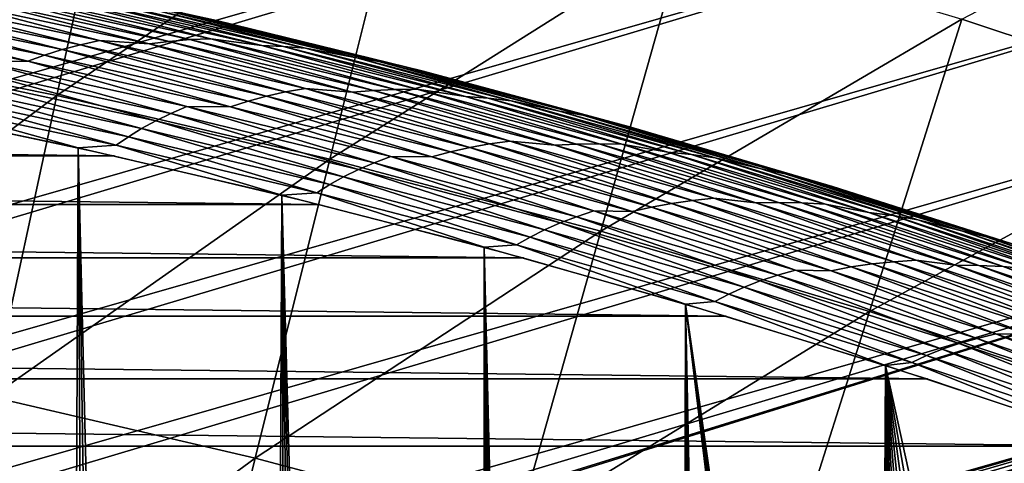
# Model space of a CAD drawing. Header units: millimetres. Extents: x -50 to 50, y -50 to 50.
# Tile 518 of 562: x 6.1 to 9.3, y 27.5 to 29. Entities that reach past the tile are written whole.
import ezdxf

# ---------------------------------------------------------------- set-up
doc = ezdxf.new("R2010")
doc.units = ezdxf.units.MM
doc.header["$LTSCALE"] = 65.185185
for name, color, linetype in [('1', 7, 'CONTINUOUS'), ('2', 7, 'CONTINUOUS'), ('29', 7, 'CONTINUOUS'), ('36', 7, 'CONTINUOUS'), ('39', 7, 'CONTINUOUS'), ('46', 7, 'CONTINUOUS')]:
    doc.layers.add(name, color=color, linetype=linetype)

msp = doc.modelspace()

# ---------------------------------------------------------------- linework, layer by layer
at = {"layer": '1', "color": 7, "linetype": 'Continuous', "true_color": 0xf5f5f5}
for points in [[(-5.7481, 28.6796), (6.414, 28.5381), (-6.414, 28.5381), (-5.7481, 28.6796)], [(5.7481, 28.6796), (6.414, 28.5381), (-5.7481, 28.6796), (5.7481, 28.6796)], [(-6.414, 28.5381), (7.0763, 28.3811), (-7.0763, 28.3811), (-6.414, 28.5381)], [(6.414, 28.5381), (7.0763, 28.3811), (-6.414, 28.5381), (6.414, 28.5381)], [(-7.0763, 28.3811), (7.7348, 28.2088), (-7.7348, 28.2088), (-7.0763, 28.3811)], [(7.0763, 28.3811), (7.7348, 28.2088), (-7.0763, 28.3811), (7.0763, 28.3811)], [(-7.7348, 28.2088), (8.3891, 28.0212), (-8.3891, 28.0212), (-7.7348, 28.2088)], [(7.7348, 28.2088), (8.3891, 28.0212), (-7.7348, 28.2088), (7.7348, 28.2088)], [(-8.3891, 28.0212), (9.0389, 27.8184), (-9.0389, 27.8184), (-8.3891, 28.0212)], [(8.3891, 28.0212), (9.0389, 27.8184), (-8.3891, 28.0212), (8.3891, 28.0212)], [(-9.0389, 27.8184), (9.6837, 27.6005), (-9.6837, 27.6005), (-9.0389, 27.8184)], [(9.0389, 27.8184), (9.6837, 27.6005), (-9.0389, 27.8184), (9.0389, 27.8184)], [(-9.6837, 27.6005), (10.3234, 27.3677), (-10.3234, 27.3677), (-9.6837, 27.6005)], [(9.6837, 27.6005), (10.3234, 27.3677), (-9.6837, 27.6005), (9.6837, 27.6005)]]:
    msp.add_3dface(points, dxfattribs=at)
at = {"layer": '2', "color": 7, "linetype": 'Continuous', "true_color": 0xf5f5f5}
for points in [[(5.959, 6.7447, 4.3), (6.1933, 6.5302, 4.3), (5.6358, 28.7019, 4.3), (5.959, 6.7447, 4.3)], [(5.6358, 28.7019, 4.3), (6.1933, 6.5302, 4.3), (6.2968, 28.5642, 4.3), (5.6358, 28.7019, 4.3)], [(6.1933, 6.5302, 4.3), (6.4199, 6.3075, 4.3), (6.2968, 28.5642, 4.3), (6.1933, 6.5302, 4.3)], [(6.6385, 6.0771, 4.3), (6.8488, 5.839, 4.3), (6.2968, 28.5642, 4.3), (6.6385, 6.0771, 4.3)], [(6.2968, 28.5642, 4.3), (6.8488, 5.839, 4.3), (6.9543, 28.4113, 4.3), (6.2968, 28.5642, 4.3)], [(6.4199, 6.3075, 4.3), (6.6385, 6.0771, 4.3), (6.2968, 28.5642, 4.3), (6.4199, 6.3075, 4.3)], [(6.8488, 5.839, 4.3), (7.0506, 5.5937, 4.3), (6.9543, 28.4113, 4.3), (6.8488, 5.839, 4.3)], [(7.4276, 5.0824, 4.3), (7.6024, 4.8171, 4.3), (6.9543, 28.4113, 4.3), (7.4276, 5.0824, 4.3)], [(6.9543, 28.4113, 4.3), (7.6024, 4.8171, 4.3), (7.6081, 28.2432, 4.3), (6.9543, 28.4113, 4.3)], [(7.2436, 5.3413, 4.3), (7.4276, 5.0824, 4.3), (6.9543, 28.4113, 4.3), (7.2436, 5.3413, 4.3)], [(7.0506, 5.5937, 4.3), (7.2436, 5.3413, 4.3), (6.9543, 28.4113, 4.3), (7.0506, 5.5937, 4.3)], [(7.6024, 4.8171, 4.3), (7.7676, 4.5458, 4.3), (7.6081, 28.2432, 4.3), (7.6024, 4.8171, 4.3)], [(7.9232, 4.2688, 4.3), (8.0689, 3.9865, 4.3), (7.6081, 28.2432, 4.3), (7.9232, 4.2688, 4.3)], [(7.7676, 4.5458, 4.3), (7.9232, 4.2688, 4.3), (7.6081, 28.2432, 4.3), (7.7676, 4.5458, 4.3)], [(8.0689, 3.9865, 4.3), (8.2046, 3.6993, 4.3), (7.6081, 28.2432, 4.3), (8.0689, 3.9865, 4.3)], [(7.6081, 28.2432, 4.3), (8.2046, 3.6993, 4.3), (8.2579, 28.0601, 4.3), (7.6081, 28.2432, 4.3)], [(8.2046, 3.6993, 4.3), (8.33, 3.4074, 4.3), (8.2579, 28.0601, 4.3), (8.2046, 3.6993, 4.3)], [(8.7266, 2.2013, 4.3), (8.7989, 1.8919, 4.3), (8.2579, 28.0601, 4.3), (8.7266, 2.2013, 4.3)], [(8.2579, 28.0601, 4.3), (8.7989, 1.8919, 4.3), (8.8481, 23.1809, 4.3), (8.2579, 28.0601, 4.3)], [(8.6435, 2.5079, 4.3), (8.7266, 2.2013, 4.3), (8.2579, 28.0601, 4.3), (8.6435, 2.5079, 4.3)], [(8.5496, 2.8113, 4.3), (8.6435, 2.5079, 4.3), (8.2579, 28.0601, 4.3), (8.5496, 2.8113, 4.3)], [(8.4451, 3.1113, 4.3), (8.5496, 2.8113, 4.3), (8.2579, 28.0601, 4.3), (8.4451, 3.1113, 4.3)], [(8.33, 3.4074, 4.3), (8.4451, 3.1113, 4.3), (8.2579, 28.0601, 4.3), (8.33, 3.4074, 4.3)], [(8.8518, 23.3535, 4.3), (8.2579, 28.0601, 4.3), (8.8481, 23.1809, 4.3), (8.8518, 23.3535, 4.3)], [(8.863, 23.5257, 4.3), (8.2579, 28.0601, 4.3), (8.8518, 23.3535, 4.3), (8.863, 23.5257, 4.3)], [(8.8816, 23.6976, 4.3), (8.2579, 28.0601, 4.3), (8.863, 23.5257, 4.3), (8.8816, 23.6976, 4.3)], [(8.9033, 27.862, 4.3), (8.2579, 28.0601, 4.3), (8.8816, 23.6976, 4.3), (8.9033, 27.862, 4.3)], [(8.9076, 23.8684, 4.3), (8.9033, 27.862, 4.3), (8.8816, 23.6976, 4.3), (8.9076, 23.8684, 4.3)], [(8.941, 24.0379, 4.3), (8.9033, 27.862, 4.3), (8.9076, 23.8684, 4.3), (8.941, 24.0379, 4.3)], [(8.9816, 24.2059, 4.3), (8.9033, 27.862, 4.3), (8.941, 24.0379, 4.3), (8.9816, 24.2059, 4.3)], [(9.0295, 24.3719, 4.3), (8.9033, 27.862, 4.3), (8.9816, 24.2059, 4.3), (9.0295, 24.3719, 4.3)], [(9.0845, 24.5357, 4.3), (8.9033, 27.862, 4.3), (9.0295, 24.3719, 4.3), (9.0845, 24.5357, 4.3)], [(9.1465, 24.6969, 4.3), (8.9033, 27.862, 4.3), (9.0845, 24.5357, 4.3), (9.1465, 24.6969, 4.3)], [(9.2154, 24.8554, 4.3), (8.9033, 27.862, 4.3), (9.1465, 24.6969, 4.3), (9.2154, 24.8554, 4.3)], [(9.2912, 25.0107, 4.3), (8.9033, 27.862, 4.3), (9.2154, 24.8554, 4.3), (9.2912, 25.0107, 4.3)], [(9.3735, 25.1626, 4.3), (8.9033, 27.862, 4.3), (9.2912, 25.0107, 4.3), (9.3735, 25.1626, 4.3)], [(9.4623, 25.3108, 4.3), (8.9033, 27.862, 4.3), (9.3735, 25.1626, 4.3), (9.4623, 25.3108, 4.3)], [(9.5439, 27.6492, 4.3), (8.9033, 27.862, 4.3), (9.4623, 25.3108, 4.3), (9.5439, 27.6492, 4.3)]]:
    msp.add_3dface(points, dxfattribs=at)
at = {"layer": '29', "color": 7, "linetype": 'Continuous', "true_color": 0xf5f5f5}
for points in [[(6.0731, 29.1235, 3.8), (6.6753, 28.9901, 3.8357), (6.7438, 28.9756, 3.8), (6.0731, 29.1235, 3.8)], [(5.9277, 29.0515, 4.0999), (6.5909, 28.9083, 4.0999), (5.9915, 29.0593, 4.0705), (5.9277, 29.0515, 4.0999)], [(5.9915, 29.0593, 4.0705), (6.6576, 28.9139, 4.0705), (6.0564, 29.0644, 4.0398), (5.9915, 29.0593, 4.0705)], [(5.9915, 29.0593, 4.0705), (6.5909, 28.9083, 4.0999), (6.6576, 28.9139, 4.0705), (5.9915, 29.0593, 4.0705)], [(6.0564, 29.0644, 4.0398), (6.6576, 28.9139, 4.0705), (6.7255, 28.9169, 4.0398), (6.0564, 29.0644, 4.0398)], [(6.0564, 29.0644, 4.0398), (6.7255, 28.9169, 4.0398), (6.2293, 29.0442, 4.0079), (6.0564, 29.0644, 4.0398)], [(5.5829, 29.0171, 4.2005), (6.2457, 28.8817, 4.2005), (5.6389, 29.0346, 4.1781), (5.5829, 29.0171, 4.2005)], [(5.6389, 29.0346, 4.1781), (6.3046, 28.8974, 4.1781), (5.6972, 29.0499, 4.1538), (5.6389, 29.0346, 4.1781)], [(5.6389, 29.0346, 4.1781), (6.2457, 28.8817, 4.2005), (6.3046, 28.8974, 4.1781), (5.6389, 29.0346, 4.1781)], [(5.6972, 29.0499, 4.1538), (6.3046, 28.8974, 4.1781), (6.3658, 28.9108, 4.1538), (5.6972, 29.0499, 4.1538)], [(5.6972, 29.0499, 4.1538), (6.3658, 28.9108, 4.1538), (5.8657, 29.0412, 4.1277), (5.6972, 29.0499, 4.1538)], [(5.8657, 29.0412, 4.1277), (6.5259, 28.9, 4.1277), (5.9277, 29.0515, 4.0999), (5.8657, 29.0412, 4.1277)], [(5.8657, 29.0412, 4.1277), (6.3658, 28.9108, 4.1538), (6.5259, 28.9, 4.1277), (5.8657, 29.0412, 4.1277)], [(5.9277, 29.0515, 4.0999), (6.5259, 28.9, 4.1277), (6.5909, 28.9083, 4.0999), (5.9277, 29.0515, 4.0999)], [(6.2293, 29.0442, 4.0079), (6.8902, 28.8946, 4.0079), (6.2965, 29.0437, 3.9749), (6.2293, 29.0442, 4.0079)], [(6.2293, 29.0442, 4.0079), (6.7255, 28.9169, 4.0398), (6.8902, 28.8946, 4.0079), (6.2293, 29.0442, 4.0079)], [(6.2965, 29.0437, 3.9749), (6.8902, 28.8946, 4.0079), (6.9605, 28.8918, 3.9749), (6.2965, 29.0437, 3.9749)], [(6.2965, 29.0437, 3.9749), (6.9605, 28.8918, 3.9749), (6.3646, 29.0405, 3.941), (6.2965, 29.0437, 3.9749)], [(6.3646, 29.0405, 3.941), (7.0314, 28.8862, 3.941), (6.5379, 29.011, 3.9064), (6.3646, 29.0405, 3.941)], [(6.3646, 29.0405, 3.941), (6.9605, 28.8918, 3.9749), (7.0314, 28.8862, 3.941), (6.3646, 29.0405, 3.941)], [(5.4773, 28.9761, 4.2391), (6.1346, 28.844, 4.2391), (5.5288, 28.9976, 4.2209), (5.4773, 28.9761, 4.2391)], [(5.5288, 28.9976, 4.2209), (6.1888, 28.8639, 4.2209), (5.5829, 29.0171, 4.2005), (5.5288, 28.9976, 4.2209)], [(5.5288, 28.9976, 4.2209), (6.1346, 28.844, 4.2391), (6.1888, 28.8639, 4.2209), (5.5288, 28.9976, 4.2209)], [(5.5829, 29.0171, 4.2005), (6.1888, 28.8639, 4.2209), (6.2457, 28.8817, 4.2005), (5.5829, 29.0171, 4.2005)], [(6.5379, 29.011, 3.9064), (7.1967, 28.8546, 3.9064), (6.6067, 29.0019, 3.8712), (6.5379, 29.011, 3.9064)], [(6.5379, 29.011, 3.9064), (7.0314, 28.8862, 3.941), (7.1967, 28.8546, 3.9064), (6.5379, 29.011, 3.9064)], [(6.6067, 29.0019, 3.8712), (7.1967, 28.8546, 3.9064), (7.2683, 28.8432, 3.8712), (6.6067, 29.0019, 3.8712)], [(6.6067, 29.0019, 3.8712), (7.2683, 28.8432, 3.8712), (6.6753, 28.9901, 3.8357), (6.6067, 29.0019, 3.8712)], [(5.4773, 28.9761, 4.2391), (5.9845, 28.8429, 4.255), (6.1346, 28.844, 4.2391), (5.4773, 28.9761, 4.2391)], [(6.6753, 28.9901, 3.8357), (7.3397, 28.8291, 3.8357), (6.7438, 28.9756, 3.8), (6.6753, 28.9901, 3.8357)], [(6.6753, 28.9901, 3.8357), (7.2683, 28.8432, 3.8712), (7.3397, 28.8291, 3.8357), (6.6753, 28.9901, 3.8357)], [(6.7438, 28.9756, 3.8), (7.3397, 28.8291, 3.8357), (7.4109, 28.8122, 3.8), (6.7438, 28.9756, 3.8)], [(6.3046, 28.8974, 4.1781), (6.9669, 28.7449, 4.1781), (6.3658, 28.9108, 4.1538), (6.3046, 28.8974, 4.1781)], [(6.3658, 28.9108, 4.1538), (6.9669, 28.7449, 4.1781), (7.031, 28.7562, 4.1538), (6.3658, 28.9108, 4.1538)], [(6.3658, 28.9108, 4.1538), (7.031, 28.7562, 4.1538), (6.5259, 28.9, 4.1277), (6.3658, 28.9108, 4.1538)], [(6.5259, 28.9, 4.1277), (7.1827, 28.7438, 4.1277), (6.5909, 28.9083, 4.0999), (6.5259, 28.9, 4.1277)], [(6.5259, 28.9, 4.1277), (7.031, 28.7562, 4.1538), (7.1827, 28.7438, 4.1277), (6.5259, 28.9, 4.1277)], [(6.5909, 28.9083, 4.0999), (7.2506, 28.7499, 4.0999), (6.6576, 28.9139, 4.0705), (6.5909, 28.9083, 4.0999)], [(6.5909, 28.9083, 4.0999), (7.1827, 28.7438, 4.1277), (7.2506, 28.7499, 4.0999), (6.5909, 28.9083, 4.0999)], [(6.6576, 28.9139, 4.0705), (7.3202, 28.7533, 4.0705), (6.7255, 28.9169, 4.0398), (6.6576, 28.9139, 4.0705)], [(6.6576, 28.9139, 4.0705), (7.2506, 28.7499, 4.0999), (7.3202, 28.7533, 4.0705), (6.6576, 28.9139, 4.0705)], [(6.7255, 28.9169, 4.0398), (7.3202, 28.7533, 4.0705), (7.3911, 28.754, 4.0398), (6.7255, 28.9169, 4.0398)], [(6.7255, 28.9169, 4.0398), (7.3911, 28.754, 4.0398), (6.8902, 28.8946, 4.0079), (6.7255, 28.9169, 4.0398)], [(6.1888, 28.8639, 4.2209), (6.8456, 28.7152, 4.2209), (6.2457, 28.8817, 4.2005), (6.1888, 28.8639, 4.2209)], [(6.2457, 28.8817, 4.2005), (6.9053, 28.7311, 4.2005), (6.3046, 28.8974, 4.1781), (6.2457, 28.8817, 4.2005)], [(6.2457, 28.8817, 4.2005), (6.8456, 28.7152, 4.2209), (6.9053, 28.7311, 4.2005), (6.2457, 28.8817, 4.2005)], [(6.3046, 28.8974, 4.1781), (6.9053, 28.7311, 4.2005), (6.9669, 28.7449, 4.1781), (6.3046, 28.8974, 4.1781)], [(6.8902, 28.8946, 4.0079), (7.5476, 28.7299, 4.0079), (6.9605, 28.8918, 3.9749), (6.8902, 28.8946, 4.0079)], [(6.8902, 28.8946, 4.0079), (7.3911, 28.754, 4.0398), (7.5476, 28.7299, 4.0079), (6.8902, 28.8946, 4.0079)], [(6.9605, 28.8918, 3.9749), (7.5476, 28.7299, 4.0079), (7.6207, 28.7247, 3.9749), (6.9605, 28.8918, 3.9749)], [(6.9605, 28.8918, 3.9749), (7.6207, 28.7247, 3.9749), (7.0314, 28.8862, 3.941), (6.9605, 28.8918, 3.9749)], [(7.0314, 28.8862, 3.941), (7.6946, 28.7167, 3.941), (7.1967, 28.8546, 3.9064), (7.0314, 28.8862, 3.941)], [(7.0314, 28.8862, 3.941), (7.6207, 28.7247, 3.9749), (7.6946, 28.7167, 3.941), (7.0314, 28.8862, 3.941)], [(5.9358, 28.8193, 4.2687), (6.5962, 28.6753, 4.2687), (5.9845, 28.8429, 4.255), (5.9358, 28.8193, 4.2687)], [(5.9845, 28.8429, 4.255), (6.6474, 28.6974, 4.255), (6.1346, 28.844, 4.2391), (5.9845, 28.8429, 4.255)], [(5.9845, 28.8429, 4.255), (6.5962, 28.6753, 4.2687), (6.6474, 28.6974, 4.255), (5.9845, 28.8429, 4.255)], [(6.1346, 28.844, 4.2391), (6.7887, 28.6971, 4.2391), (6.1888, 28.8639, 4.2209), (6.1346, 28.844, 4.2391)], [(6.1346, 28.844, 4.2391), (6.6474, 28.6974, 4.255), (6.7887, 28.6971, 4.2391), (6.1346, 28.844, 4.2391)], [(6.1888, 28.8639, 4.2209), (6.7887, 28.6971, 4.2391), (6.8456, 28.7152, 4.2209), (6.1888, 28.8639, 4.2209)], [(7.1967, 28.8546, 3.9064), (7.8517, 28.6833, 3.9064), (7.2683, 28.8432, 3.8712), (7.1967, 28.8546, 3.9064)], [(7.1967, 28.8546, 3.9064), (7.6946, 28.7167, 3.941), (7.8517, 28.6833, 3.9064), (7.1967, 28.8546, 3.9064)], [(7.2683, 28.8432, 3.8712), (7.8517, 28.6833, 3.9064), (7.9261, 28.6694, 3.8712), (7.2683, 28.8432, 3.8712)], [(7.2683, 28.8432, 3.8712), (7.9261, 28.6694, 3.8712), (7.3397, 28.8291, 3.8357), (7.2683, 28.8432, 3.8712)], [(5.8896, 28.7941, 4.2799), (6.5476, 28.6517, 4.2799), (5.9358, 28.8193, 4.2687), (5.8896, 28.7941, 4.2799)], [(5.9358, 28.8193, 4.2687), (6.5476, 28.6517, 4.2799), (6.5962, 28.6753, 4.2687), (5.9358, 28.8193, 4.2687)], [(7.3397, 28.8291, 3.8357), (8.0002, 28.6528, 3.8357), (7.4109, 28.8122, 3.8), (7.3397, 28.8291, 3.8357)], [(7.3397, 28.8291, 3.8357), (7.9261, 28.6694, 3.8712), (8.0002, 28.6528, 3.8357), (7.3397, 28.8291, 3.8357)], [(7.4109, 28.8122, 3.8), (8.0002, 28.6528, 3.8357), (8.074, 28.6334, 3.8), (7.4109, 28.8122, 3.8)], [(5.8464, 28.7676, 4.2887), (6.502, 28.6265, 4.2887), (5.8896, 28.7941, 4.2799), (5.8464, 28.7676, 4.2887)], [(5.8896, 28.7941, 4.2799), (6.502, 28.6265, 4.2887), (6.5476, 28.6517, 4.2799), (5.8896, 28.7941, 4.2799)], [(5.7688, 28.7111, 4.2988), (6.4202, 28.5725, 4.2988), (5.8061, 28.7399, 4.295), (5.7688, 28.7111, 4.2988)], [(5.8061, 28.7399, 4.295), (6.4595, 28.6001, 4.295), (5.8464, 28.7676, 4.2887), (5.8061, 28.7399, 4.295)], [(5.8061, 28.7399, 4.295), (6.4202, 28.5725, 4.2988), (6.4595, 28.6001, 4.295), (5.8061, 28.7399, 4.295)], [(5.8464, 28.7676, 4.2887), (6.4595, 28.6001, 4.295), (6.502, 28.6265, 4.2887), (5.8464, 28.7676, 4.2887)], [(6.9053, 28.7311, 4.2005), (7.5612, 28.5655, 4.2005), (6.9669, 28.7449, 4.1781), (6.9053, 28.7311, 4.2005)], [(6.9669, 28.7449, 4.1781), (7.6255, 28.5772, 4.1781), (7.031, 28.7562, 4.1538), (6.9669, 28.7449, 4.1781)], [(6.9669, 28.7449, 4.1781), (7.5612, 28.5655, 4.2005), (7.6255, 28.5772, 4.1781), (6.9669, 28.7449, 4.1781)], [(7.031, 28.7562, 4.1538), (7.6255, 28.5772, 4.1781), (7.6924, 28.5864, 4.1538), (7.031, 28.7562, 4.1538)], [(7.031, 28.7562, 4.1538), (7.6924, 28.5864, 4.1538), (7.1827, 28.7438, 4.1277), (7.031, 28.7562, 4.1538)], [(7.1827, 28.7438, 4.1277), (7.8358, 28.5727, 4.1277), (7.2506, 28.7499, 4.0999), (7.1827, 28.7438, 4.1277)], [(7.1827, 28.7438, 4.1277), (7.6924, 28.5864, 4.1538), (7.8358, 28.5727, 4.1277), (7.1827, 28.7438, 4.1277)], [(7.2506, 28.7499, 4.0999), (7.9065, 28.5765, 4.0999), (7.3202, 28.7533, 4.0705), (7.2506, 28.7499, 4.0999)], [(7.2506, 28.7499, 4.0999), (7.8358, 28.5727, 4.1277), (7.9065, 28.5765, 4.0999), (7.2506, 28.7499, 4.0999)], [(7.3202, 28.7533, 4.0705), (7.979, 28.5775, 4.0705), (7.3911, 28.754, 4.0398), (7.3202, 28.7533, 4.0705)], [(7.3202, 28.7533, 4.0705), (7.9065, 28.5765, 4.0999), (7.979, 28.5775, 4.0705), (7.3202, 28.7533, 4.0705)], [(7.3911, 28.754, 4.0398), (7.979, 28.5775, 4.0705), (8.0527, 28.5758, 4.0398), (7.3911, 28.754, 4.0398)], [(7.3911, 28.754, 4.0398), (8.0527, 28.5758, 4.0398), (7.5476, 28.7299, 4.0079), (7.3911, 28.754, 4.0398)], [(5.6358, 28.7019, 4.3), (6.2968, 28.5642, 4.3), (5.7688, 28.7111, 4.2988), (5.6358, 28.7019, 4.3)], [(5.7688, 28.7111, 4.2988), (6.2968, 28.5642, 4.3), (6.4202, 28.5725, 4.2988), (5.7688, 28.7111, 4.2988)], [(6.7887, 28.6971, 4.2391), (7.4393, 28.5354, 4.2391), (6.8456, 28.7152, 4.2209), (6.7887, 28.6971, 4.2391)], [(6.8456, 28.7152, 4.2209), (7.4988, 28.5516, 4.2209), (6.9053, 28.7311, 4.2005), (6.8456, 28.7152, 4.2209)], [(6.8456, 28.7152, 4.2209), (7.4393, 28.5354, 4.2391), (7.4988, 28.5516, 4.2209), (6.8456, 28.7152, 4.2209)], [(6.9053, 28.7311, 4.2005), (7.4988, 28.5516, 4.2209), (7.5612, 28.5655, 4.2005), (6.9053, 28.7311, 4.2005)], [(7.5476, 28.7299, 4.0079), (8.2011, 28.5502, 4.0079), (7.6207, 28.7247, 3.9749), (7.5476, 28.7299, 4.0079)], [(7.5476, 28.7299, 4.0079), (8.0527, 28.5758, 4.0398), (8.2011, 28.5502, 4.0079), (7.5476, 28.7299, 4.0079)], [(7.6207, 28.7247, 3.9749), (8.2011, 28.5502, 4.0079), (8.277, 28.5425, 3.9749), (7.6207, 28.7247, 3.9749)], [(7.6207, 28.7247, 3.9749), (8.277, 28.5425, 3.9749), (7.6946, 28.7167, 3.941), (7.6207, 28.7247, 3.9749)], [(7.6946, 28.7167, 3.941), (8.3536, 28.532, 3.941), (7.8517, 28.6833, 3.9064), (7.6946, 28.7167, 3.941)], [(7.6946, 28.7167, 3.941), (8.277, 28.5425, 3.9749), (8.3536, 28.532, 3.941), (7.6946, 28.7167, 3.941)], [(6.5476, 28.6517, 4.2799), (7.2021, 28.4942, 4.2799), (6.5962, 28.6753, 4.2687), (6.5476, 28.6517, 4.2799)], [(6.5962, 28.6753, 4.2687), (7.2531, 28.5162, 4.2687), (6.6474, 28.6974, 4.255), (6.5962, 28.6753, 4.2687)], [(6.5962, 28.6753, 4.2687), (7.2021, 28.4942, 4.2799), (7.2531, 28.5162, 4.2687), (6.5962, 28.6753, 4.2687)], [(6.6474, 28.6974, 4.255), (7.3068, 28.5366, 4.255), (6.7887, 28.6971, 4.2391), (6.6474, 28.6974, 4.255)], [(6.6474, 28.6974, 4.255), (7.2531, 28.5162, 4.2687), (7.3068, 28.5366, 4.255), (6.6474, 28.6974, 4.255)], [(6.7887, 28.6971, 4.2391), (7.3068, 28.5366, 4.255), (7.4393, 28.5354, 4.2391), (6.7887, 28.6971, 4.2391)], [(7.8517, 28.6833, 3.9064), (8.5027, 28.4971, 3.9064), (7.9261, 28.6694, 3.8712), (7.8517, 28.6833, 3.9064)], [(7.8517, 28.6833, 3.9064), (8.3536, 28.532, 3.941), (8.5027, 28.4971, 3.9064), (7.8517, 28.6833, 3.9064)], [(6.502, 28.6265, 4.2887), (7.1542, 28.4705, 4.2887), (6.5476, 28.6517, 4.2799), (6.502, 28.6265, 4.2887)], [(6.5476, 28.6517, 4.2799), (7.1542, 28.4705, 4.2887), (7.2021, 28.4942, 4.2799), (6.5476, 28.6517, 4.2799)], [(7.9261, 28.6694, 3.8712), (8.5027, 28.4971, 3.9064), (8.5797, 28.4807, 3.8712), (7.9261, 28.6694, 3.8712)], [(7.9261, 28.6694, 3.8712), (8.5797, 28.4807, 3.8712), (8.0002, 28.6528, 3.8357), (7.9261, 28.6694, 3.8712)], [(8.0002, 28.6528, 3.8357), (8.6565, 28.4614, 3.8357), (8.074, 28.6334, 3.8), (8.0002, 28.6528, 3.8357)], [(8.0002, 28.6528, 3.8357), (8.5797, 28.4807, 3.8712), (8.6565, 28.4614, 3.8357), (8.0002, 28.6528, 3.8357)], [(6.4595, 28.6001, 4.295), (7.1096, 28.4455, 4.295), (6.502, 28.6265, 4.2887), (6.4595, 28.6001, 4.295)], [(6.502, 28.6265, 4.2887), (7.1096, 28.4455, 4.295), (7.1542, 28.4705, 4.2887), (6.502, 28.6265, 4.2887)], [(8.074, 28.6334, 3.8), (8.6565, 28.4614, 3.8357), (8.7329, 28.4394, 3.8), (8.074, 28.6334, 3.8)], [(6.4202, 28.5725, 4.2988), (7.0682, 28.4192, 4.2988), (6.4595, 28.6001, 4.295), (6.4202, 28.5725, 4.2988)], [(6.4595, 28.6001, 4.295), (7.0682, 28.4192, 4.2988), (7.1096, 28.4455, 4.295), (6.4595, 28.6001, 4.295)], [(7.6255, 28.5772, 4.1781), (8.2802, 28.3945, 4.1781), (7.6924, 28.5864, 4.1538), (7.6255, 28.5772, 4.1781)], [(7.6924, 28.5864, 4.1538), (8.2802, 28.3945, 4.1781), (8.3498, 28.4014, 4.1538), (7.6924, 28.5864, 4.1538)], [(7.6924, 28.5864, 4.1538), (8.3498, 28.4014, 4.1538), (7.8358, 28.5727, 4.1277), (7.6924, 28.5864, 4.1538)], [(6.2968, 28.5642, 4.3), (6.9543, 28.4113, 4.3), (6.4202, 28.5725, 4.2988), (6.2968, 28.5642, 4.3)], [(6.4202, 28.5725, 4.2988), (6.9543, 28.4113, 4.3), (7.0682, 28.4192, 4.2988), (6.4202, 28.5725, 4.2988)], [(7.4393, 28.5354, 4.2391), (8.0861, 28.3589, 4.2391), (7.4988, 28.5516, 4.2209), (7.4393, 28.5354, 4.2391)], [(7.4988, 28.5516, 4.2209), (8.1482, 28.3731, 4.2209), (7.5612, 28.5655, 4.2005), (7.4988, 28.5516, 4.2209)], [(7.4988, 28.5516, 4.2209), (8.0861, 28.3589, 4.2391), (8.1482, 28.3731, 4.2209), (7.4988, 28.5516, 4.2209)], [(7.5612, 28.5655, 4.2005), (8.2131, 28.385, 4.2005), (7.6255, 28.5772, 4.1781), (7.5612, 28.5655, 4.2005)], [(7.5612, 28.5655, 4.2005), (8.1482, 28.3731, 4.2209), (8.2131, 28.385, 4.2005), (7.5612, 28.5655, 4.2005)], [(7.6255, 28.5772, 4.1781), (8.2131, 28.385, 4.2005), (8.2802, 28.3945, 4.1781), (7.6255, 28.5772, 4.1781)], [(7.8358, 28.5727, 4.1277), (8.4848, 28.3867, 4.1277), (7.9065, 28.5765, 4.0999), (7.8358, 28.5727, 4.1277)], [(7.8358, 28.5727, 4.1277), (8.3498, 28.4014, 4.1538), (8.4848, 28.3867, 4.1277), (7.8358, 28.5727, 4.1277)], [(7.9065, 28.5765, 4.0999), (8.5583, 28.3881, 4.0999), (7.979, 28.5775, 4.0705), (7.9065, 28.5765, 4.0999)], [(7.9065, 28.5765, 4.0999), (8.4848, 28.3867, 4.1277), (8.5583, 28.3881, 4.0999), (7.9065, 28.5765, 4.0999)], [(7.979, 28.5775, 4.0705), (8.6335, 28.3866, 4.0705), (8.0527, 28.5758, 4.0398), (7.979, 28.5775, 4.0705)], [(7.979, 28.5775, 4.0705), (8.5583, 28.3881, 4.0999), (8.6335, 28.3866, 4.0705), (7.979, 28.5775, 4.0705)], [(8.0527, 28.5758, 4.0398), (8.6335, 28.3866, 4.0705), (8.71, 28.3823, 4.0398), (8.0527, 28.5758, 4.0398)], [(8.0527, 28.5758, 4.0398), (8.71, 28.3823, 4.0398), (8.2011, 28.5502, 4.0079), (8.0527, 28.5758, 4.0398)], [(8.2011, 28.5502, 4.0079), (8.8503, 28.3557, 4.0079), (8.277, 28.5425, 3.9749), (8.2011, 28.5502, 4.0079)], [(8.2011, 28.5502, 4.0079), (8.71, 28.3823, 4.0398), (8.8503, 28.3557, 4.0079), (8.2011, 28.5502, 4.0079)], [(7.2021, 28.4942, 4.2799), (7.8528, 28.3218, 4.2799), (7.2531, 28.5162, 4.2687), (7.2021, 28.4942, 4.2799)], [(7.2531, 28.5162, 4.2687), (7.9061, 28.3421, 4.2687), (7.3068, 28.5366, 4.255), (7.2531, 28.5162, 4.2687)], [(7.2531, 28.5162, 4.2687), (7.8528, 28.3218, 4.2799), (7.9061, 28.3421, 4.2687), (7.2531, 28.5162, 4.2687)], [(7.3068, 28.5366, 4.255), (7.9622, 28.3607, 4.255), (7.4393, 28.5354, 4.2391), (7.3068, 28.5366, 4.255)], [(7.3068, 28.5366, 4.255), (7.9061, 28.3421, 4.2687), (7.9622, 28.3607, 4.255), (7.3068, 28.5366, 4.255)], [(7.4393, 28.5354, 4.2391), (7.9622, 28.3607, 4.255), (8.0861, 28.3589, 4.2391), (7.4393, 28.5354, 4.2391)], [(8.277, 28.5425, 3.9749), (8.8503, 28.3557, 4.0079), (8.9289, 28.3454, 3.9749), (8.277, 28.5425, 3.9749)], [(8.277, 28.5425, 3.9749), (8.9289, 28.3454, 3.9749), (8.3536, 28.532, 3.941), (8.277, 28.5425, 3.9749)], [(8.3536, 28.532, 3.941), (9.0083, 28.3321, 3.941), (8.5027, 28.4971, 3.9064), (8.3536, 28.532, 3.941)], [(8.3536, 28.532, 3.941), (8.9289, 28.3454, 3.9749), (9.0083, 28.3321, 3.941), (8.3536, 28.532, 3.941)], [(7.1542, 28.4705, 4.2887), (7.8027, 28.2997, 4.2887), (7.2021, 28.4942, 4.2799), (7.1542, 28.4705, 4.2887)], [(7.2021, 28.4942, 4.2799), (7.8027, 28.2997, 4.2887), (7.8528, 28.3218, 4.2799), (7.2021, 28.4942, 4.2799)], [(8.5027, 28.4971, 3.9064), (9.1493, 28.2962, 3.9064), (8.5797, 28.4807, 3.8712), (8.5027, 28.4971, 3.9064)], [(8.5027, 28.4971, 3.9064), (9.0083, 28.3321, 3.941), (9.1493, 28.2962, 3.9064), (8.5027, 28.4971, 3.9064)], [(7.1096, 28.4455, 4.295), (7.756, 28.2761, 4.295), (7.1542, 28.4705, 4.2887), (7.1096, 28.4455, 4.295)], [(7.1542, 28.4705, 4.2887), (7.756, 28.2761, 4.295), (7.8027, 28.2997, 4.2887), (7.1542, 28.4705, 4.2887)], [(8.5797, 28.4807, 3.8712), (9.1493, 28.2962, 3.9064), (9.2289, 28.277, 3.8712), (8.5797, 28.4807, 3.8712)], [(8.5797, 28.4807, 3.8712), (9.2289, 28.277, 3.8712), (8.6565, 28.4614, 3.8357), (8.5797, 28.4807, 3.8712)], [(8.6565, 28.4614, 3.8357), (9.3082, 28.255, 3.8357), (8.7329, 28.4394, 3.8), (8.6565, 28.4614, 3.8357)], [(8.6565, 28.4614, 3.8357), (9.2289, 28.277, 3.8712), (9.3082, 28.255, 3.8357), (8.6565, 28.4614, 3.8357)], [(7.0682, 28.4192, 4.2988), (7.7126, 28.2511, 4.2988), (7.1096, 28.4455, 4.295), (7.0682, 28.4192, 4.2988)], [(7.1096, 28.4455, 4.295), (7.7126, 28.2511, 4.2988), (7.756, 28.2761, 4.295), (7.1096, 28.4455, 4.295)], [(8.7329, 28.4394, 3.8), (9.3082, 28.255, 3.8357), (9.3871, 28.2302, 3.8), (8.7329, 28.4394, 3.8)], [(6.9543, 28.4113, 4.3), (7.6081, 28.2432, 4.3), (7.0682, 28.4192, 4.2988), (6.9543, 28.4113, 4.3)], [(7.0682, 28.4192, 4.2988), (7.6081, 28.2432, 4.3), (7.7126, 28.2511, 4.2988), (7.0682, 28.4192, 4.2988)], [(8.2131, 28.385, 4.2005), (8.8607, 28.1895, 4.2005), (8.2802, 28.3945, 4.1781), (8.2131, 28.385, 4.2005)], [(8.2802, 28.3945, 4.1781), (8.9304, 28.1967, 4.1781), (8.3498, 28.4014, 4.1538), (8.2802, 28.3945, 4.1781)], [(8.2802, 28.3945, 4.1781), (8.8607, 28.1895, 4.2005), (8.9304, 28.1967, 4.1781), (8.2802, 28.3945, 4.1781)], [(8.3498, 28.4014, 4.1538), (8.9304, 28.1967, 4.1781), (9.0027, 28.2012, 4.1538), (8.3498, 28.4014, 4.1538)], [(8.3498, 28.4014, 4.1538), (9.0027, 28.2012, 4.1538), (8.4848, 28.3867, 4.1277), (8.3498, 28.4014, 4.1538)], [(7.9061, 28.3421, 4.2687), (8.555, 28.1531, 4.2687), (7.9622, 28.3607, 4.255), (7.9061, 28.3421, 4.2687)], [(7.9622, 28.3607, 4.255), (8.6135, 28.1698, 4.255), (8.0861, 28.3589, 4.2391), (7.9622, 28.3607, 4.255)], [(7.9622, 28.3607, 4.255), (8.555, 28.1531, 4.2687), (8.6135, 28.1698, 4.255), (7.9622, 28.3607, 4.255)], [(8.0861, 28.3589, 4.2391), (8.7287, 28.1677, 4.2391), (8.1482, 28.3731, 4.2209), (8.0861, 28.3589, 4.2391)], [(8.0861, 28.3589, 4.2391), (8.6135, 28.1698, 4.255), (8.7287, 28.1677, 4.2391), (8.0861, 28.3589, 4.2391)], [(8.1482, 28.3731, 4.2209), (8.7933, 28.1799, 4.2209), (8.2131, 28.385, 4.2005), (8.1482, 28.3731, 4.2209)], [(8.1482, 28.3731, 4.2209), (8.7287, 28.1677, 4.2391), (8.7933, 28.1799, 4.2209), (8.1482, 28.3731, 4.2209)], [(8.2131, 28.385, 4.2005), (8.7933, 28.1799, 4.2209), (8.8607, 28.1895, 4.2005), (8.2131, 28.385, 4.2005)], [(8.4848, 28.3867, 4.1277), (9.1294, 28.186, 4.1277), (8.5583, 28.3881, 4.0999), (8.4848, 28.3867, 4.1277)], [(8.4848, 28.3867, 4.1277), (9.0027, 28.2012, 4.1538), (9.1294, 28.186, 4.1277), (8.4848, 28.3867, 4.1277)], [(8.5583, 28.3881, 4.0999), (9.2056, 28.1848, 4.0999), (8.6335, 28.3866, 4.0705), (8.5583, 28.3881, 4.0999)], [(8.5583, 28.3881, 4.0999), (9.1294, 28.186, 4.1277), (9.2056, 28.1848, 4.0999), (8.5583, 28.3881, 4.0999)], [(8.6335, 28.3866, 4.0705), (9.2835, 28.1807, 4.0705), (8.71, 28.3823, 4.0398), (8.6335, 28.3866, 4.0705)], [(8.6335, 28.3866, 4.0705), (9.2056, 28.1848, 4.0999), (9.2835, 28.1807, 4.0705), (8.6335, 28.3866, 4.0705)], [(8.71, 28.3823, 4.0398), (9.2835, 28.1807, 4.0705), (9.3627, 28.1737, 4.0398), (8.71, 28.3823, 4.0398)], [(8.71, 28.3823, 4.0398), (9.3627, 28.1737, 4.0398), (8.8503, 28.3557, 4.0079), (8.71, 28.3823, 4.0398)], [(7.8528, 28.3218, 4.2799), (8.4994, 28.1345, 4.2799), (7.9061, 28.3421, 4.2687), (7.8528, 28.3218, 4.2799)], [(7.9061, 28.3421, 4.2687), (8.4994, 28.1345, 4.2799), (8.555, 28.1531, 4.2687), (7.9061, 28.3421, 4.2687)], [(8.8503, 28.3557, 4.0079), (9.4948, 28.1464, 4.0079), (8.9289, 28.3454, 3.9749), (8.8503, 28.3557, 4.0079)], [(8.8503, 28.3557, 4.0079), (9.3627, 28.1737, 4.0398), (9.4948, 28.1464, 4.0079), (8.8503, 28.3557, 4.0079)], [(8.9289, 28.3454, 3.9749), (9.4948, 28.1464, 4.0079), (9.5761, 28.1333, 3.9749), (8.9289, 28.3454, 3.9749)], [(8.9289, 28.3454, 3.9749), (9.5761, 28.1333, 3.9749), (9.0083, 28.3321, 3.941), (8.9289, 28.3454, 3.9749)], [(9.0083, 28.3321, 3.941), (9.6581, 28.1172, 3.941), (9.1493, 28.2962, 3.9064), (9.0083, 28.3321, 3.941)], [(9.0083, 28.3321, 3.941), (9.5761, 28.1333, 3.9749), (9.6581, 28.1172, 3.941), (9.0083, 28.3321, 3.941)], [(7.756, 28.2761, 4.295), (8.3983, 28.092, 4.295), (7.8027, 28.2997, 4.2887), (7.756, 28.2761, 4.295)], [(7.8027, 28.2997, 4.2887), (8.4471, 28.1141, 4.2887), (7.8528, 28.3218, 4.2799), (7.8027, 28.2997, 4.2887)], [(7.8027, 28.2997, 4.2887), (8.3983, 28.092, 4.295), (8.4471, 28.1141, 4.2887), (7.8027, 28.2997, 4.2887)], [(7.8528, 28.3218, 4.2799), (8.4471, 28.1141, 4.2887), (8.4994, 28.1345, 4.2799), (7.8528, 28.3218, 4.2799)], [(9.1493, 28.2962, 3.9064), (9.7911, 28.0805, 3.9064), (9.2289, 28.277, 3.8712), (9.1493, 28.2962, 3.9064)], [(9.1493, 28.2962, 3.9064), (9.6581, 28.1172, 3.941), (9.7911, 28.0805, 3.9064), (9.1493, 28.2962, 3.9064)], [(7.7126, 28.2511, 4.2988), (8.3529, 28.0684, 4.2988), (7.756, 28.2761, 4.295), (7.7126, 28.2511, 4.2988)], [(7.756, 28.2761, 4.295), (8.3529, 28.0684, 4.2988), (8.3983, 28.092, 4.295), (7.756, 28.2761, 4.295)], [(9.2289, 28.277, 3.8712), (9.7911, 28.0805, 3.9064), (9.8732, 28.0585, 3.8712), (9.2289, 28.277, 3.8712)], [(9.2289, 28.277, 3.8712), (9.8732, 28.0585, 3.8712), (9.3082, 28.255, 3.8357), (9.2289, 28.277, 3.8712)], [(7.6081, 28.2432, 4.3), (8.2579, 28.0601, 4.3), (7.7126, 28.2511, 4.2988), (7.6081, 28.2432, 4.3)], [(7.7126, 28.2511, 4.2988), (8.2579, 28.0601, 4.3), (8.3529, 28.0684, 4.2988), (7.7126, 28.2511, 4.2988)], [(8.9304, 28.1967, 4.1781), (9.5759, 27.9841, 4.1781), (9.0027, 28.2012, 4.1538), (8.9304, 28.1967, 4.1781)], [(9.0027, 28.2012, 4.1538), (9.5759, 27.9841, 4.1781), (9.6508, 27.986, 4.1538), (9.0027, 28.2012, 4.1538)], [(9.0027, 28.2012, 4.1538), (9.6508, 27.986, 4.1538), (9.1294, 28.186, 4.1277), (9.0027, 28.2012, 4.1538)], [(8.555, 28.1531, 4.2687), (9.1994, 27.9491, 4.2687), (8.6135, 28.1698, 4.255), (8.555, 28.1531, 4.2687)], [(8.6135, 28.1698, 4.255), (9.2602, 27.9638, 4.255), (8.7287, 28.1677, 4.2391), (8.6135, 28.1698, 4.255)], [(8.6135, 28.1698, 4.255), (9.1994, 27.9491, 4.2687), (9.2602, 27.9638, 4.255), (8.6135, 28.1698, 4.255)], [(8.7287, 28.1677, 4.2391), (9.3668, 27.962, 4.2391), (8.7933, 28.1799, 4.2209), (8.7287, 28.1677, 4.2391)], [(8.7287, 28.1677, 4.2391), (9.2602, 27.9638, 4.255), (9.3668, 27.962, 4.2391), (8.7287, 28.1677, 4.2391)], [(8.7933, 28.1799, 4.2209), (9.4338, 27.972, 4.2209), (8.8607, 28.1895, 4.2005), (8.7933, 28.1799, 4.2209)], [(8.7933, 28.1799, 4.2209), (9.3668, 27.962, 4.2391), (9.4338, 27.972, 4.2209), (8.7933, 28.1799, 4.2209)], [(8.8607, 28.1895, 4.2005), (9.5037, 27.9793, 4.2005), (8.9304, 28.1967, 4.1781), (8.8607, 28.1895, 4.2005)], [(8.8607, 28.1895, 4.2005), (9.4338, 27.972, 4.2209), (9.5037, 27.9793, 4.2005), (8.8607, 28.1895, 4.2005)], [(8.9304, 28.1967, 4.1781), (9.5037, 27.9793, 4.2005), (9.5759, 27.9841, 4.1781), (8.9304, 28.1967, 4.1781)], [(9.1294, 28.186, 4.1277), (9.7693, 27.9707, 4.1277), (9.2056, 28.1848, 4.0999), (9.1294, 28.186, 4.1277)], [(9.1294, 28.186, 4.1277), (9.6508, 27.986, 4.1538), (9.7693, 27.9707, 4.1277), (9.1294, 28.186, 4.1277)], [(9.2056, 28.1848, 4.0999), (9.8481, 27.9668, 4.0999), (9.2835, 28.1807, 4.0705), (9.2056, 28.1848, 4.0999)], [(9.2056, 28.1848, 4.0999), (9.7693, 27.9707, 4.1277), (9.8481, 27.9668, 4.0999), (9.2056, 28.1848, 4.0999)], [(9.2835, 28.1807, 4.0705), (9.9286, 27.96, 4.0705), (9.3627, 28.1737, 4.0398), (9.2835, 28.1807, 4.0705)], [(9.2835, 28.1807, 4.0705), (9.8481, 27.9668, 4.0999), (9.9286, 27.96, 4.0705), (9.2835, 28.1807, 4.0705)], [(8.4994, 28.1345, 4.2799), (9.1415, 27.9324, 4.2799), (8.555, 28.1531, 4.2687), (8.4994, 28.1345, 4.2799)], [(8.555, 28.1531, 4.2687), (9.1415, 27.9324, 4.2799), (9.1994, 27.9491, 4.2687), (8.555, 28.1531, 4.2687)], [(8.3983, 28.092, 4.295), (9.0363, 27.8933, 4.295), (8.4471, 28.1141, 4.2887), (8.3983, 28.092, 4.295)], [(8.4471, 28.1141, 4.2887), (9.0871, 27.9138, 4.2887), (8.4994, 28.1345, 4.2799), (8.4471, 28.1141, 4.2887)], [(8.4471, 28.1141, 4.2887), (9.0363, 27.8933, 4.295), (9.0871, 27.9138, 4.2887), (8.4471, 28.1141, 4.2887)], [(8.4994, 28.1345, 4.2799), (9.0871, 27.9138, 4.2887), (9.1415, 27.9324, 4.2799), (8.4994, 28.1345, 4.2799)], [(8.3529, 28.0684, 4.2988), (8.989, 27.8712, 4.2988), (8.3983, 28.092, 4.295), (8.3529, 28.0684, 4.2988)], [(8.3983, 28.092, 4.295), (8.989, 27.8712, 4.2988), (9.0363, 27.8933, 4.295), (8.3983, 28.092, 4.295)], [(8.2579, 28.0601, 4.3), (8.9033, 27.862, 4.3), (8.3529, 28.0684, 4.2988), (8.2579, 28.0601, 4.3)], [(8.3529, 28.0684, 4.2988), (8.9033, 27.862, 4.3), (8.989, 27.8712, 4.2988), (8.3529, 28.0684, 4.2988)], [(9.1415, 27.9324, 4.2799), (9.7789, 27.7157, 4.2799), (9.1994, 27.9491, 4.2687), (9.1415, 27.9324, 4.2799)], [(9.1994, 27.9491, 4.2687), (9.8389, 27.7305, 4.2687), (9.2602, 27.9638, 4.255), (9.1994, 27.9491, 4.2687)], [(9.1994, 27.9491, 4.2687), (9.7789, 27.7157, 4.2799), (9.8389, 27.7305, 4.2687), (9.1994, 27.9491, 4.2687)], [(9.2602, 27.9638, 4.255), (9.9019, 27.7431, 4.255), (9.3668, 27.962, 4.2391), (9.2602, 27.9638, 4.255)], [(9.2602, 27.9638, 4.255), (9.8389, 27.7305, 4.2687), (9.9019, 27.7431, 4.255), (9.2602, 27.9638, 4.255)], [(9.0363, 27.8933, 4.295), (9.6696, 27.6801, 4.295), (9.0871, 27.9138, 4.2887), (9.0363, 27.8933, 4.295)], [(9.0871, 27.9138, 4.2887), (9.7224, 27.6989, 4.2887), (9.1415, 27.9324, 4.2799), (9.0871, 27.9138, 4.2887)], [(9.0871, 27.9138, 4.2887), (9.6696, 27.6801, 4.295), (9.7224, 27.6989, 4.2887), (9.0871, 27.9138, 4.2887)], [(9.1415, 27.9324, 4.2799), (9.7224, 27.6989, 4.2887), (9.7789, 27.7157, 4.2799), (9.1415, 27.9324, 4.2799)], [(8.989, 27.8712, 4.2988), (9.6204, 27.6597, 4.2988), (9.0363, 27.8933, 4.295), (8.989, 27.8712, 4.2988)], [(9.0363, 27.8933, 4.295), (9.6204, 27.6597, 4.2988), (9.6696, 27.6801, 4.295), (9.0363, 27.8933, 4.295)], [(8.9033, 27.862, 4.3), (9.5439, 27.6492, 4.3), (8.989, 27.8712, 4.2988), (8.9033, 27.862, 4.3)], [(8.989, 27.8712, 4.2988), (9.5439, 27.6492, 4.3), (9.6204, 27.6597, 4.2988), (8.989, 27.8712, 4.2988)]]:
    msp.add_3dface(points, dxfattribs=at)
at = {"layer": '36', "color": 15, "linetype": 'Continuous', "true_color": 0xaf503c}
for points in [[(5.52, 29.8856, -11.1346), (6.4377, 29.7013, -11.1346), (5.3401, 28.912, -11.5629), (5.52, 29.8856, -11.1346)], [(5.3401, 28.912, -11.5629), (6.4377, 29.7013, -11.1346), (6.2279, 28.7338, -11.5629), (5.3401, 28.912, -11.5629)], [(6.4377, 29.7013, -11.1346), (7.3492, 29.4889, -11.1346), (6.2279, 28.7338, -11.5629), (6.4377, 29.7013, -11.1346)], [(9.1505, 28.9804, -11.1346), (10.3635, 29.6133, -10.6921), (10.0385, 28.6848, -11.1346), (9.1505, 28.9804, -11.1346)], [(6.2279, 28.7338, -11.5629), (7.3492, 29.4889, -11.1346), (7.1097, 28.5283, -11.5629), (6.2279, 28.7338, -11.5629)], [(7.3492, 29.4889, -11.1346), (8.2537, 29.2485, -11.1346), (7.1097, 28.5283, -11.5629), (7.3492, 29.4889, -11.1346)], [(7.1097, 28.5283, -11.5629), (8.2537, 29.2485, -11.1346), (7.9848, 28.2957, -11.5629), (7.1097, 28.5283, -11.5629)], [(8.2537, 29.2485, -11.1346), (9.1505, 28.9804, -11.1346), (7.9848, 28.2957, -11.5629), (8.2537, 29.2485, -11.1346)], [(7.9848, 28.2957, -11.5629), (9.1505, 28.9804, -11.1346), (8.8523, 28.0364, -11.5629), (7.9848, 28.2957, -11.5629)], [(9.1505, 28.9804, -11.1346), (10.0385, 28.6848, -11.1346), (8.8523, 28.0364, -11.5629), (9.1505, 28.9804, -11.1346)], [(5.3401, 28.912, -11.5629), (6.2279, 28.7338, -11.5629), (5.1591, 27.9326, -11.977), (5.3401, 28.912, -11.5629)], [(5.1591, 27.9326, -11.977), (6.2279, 28.7338, -11.5629), (6.0168, 27.7604, -11.977), (5.1591, 27.9326, -11.977)], [(6.2279, 28.7338, -11.5629), (7.1097, 28.5283, -11.5629), (6.0168, 27.7604, -11.977), (6.2279, 28.7338, -11.5629)], [(8.8523, 28.0364, -11.5629), (10.0385, 28.6848, -11.1346), (9.7114, 27.7504, -11.5629), (8.8523, 28.0364, -11.5629)], [(6.0168, 27.7604, -11.977), (7.1097, 28.5283, -11.5629), (6.8687, 27.5618, -11.977), (6.0168, 27.7604, -11.977)], [(7.1097, 28.5283, -11.5629), (7.9848, 28.2957, -11.5629), (6.8687, 27.5618, -11.977), (7.1097, 28.5283, -11.5629)], [(6.8687, 27.5618, -11.977), (7.9848, 28.2957, -11.5629), (7.7142, 27.3372, -11.977), (6.8687, 27.5618, -11.977)], [(7.9848, 28.2957, -11.5629), (8.8523, 28.0364, -11.5629), (7.7142, 27.3372, -11.977), (7.9848, 28.2957, -11.5629)], [(7.7142, 27.3372, -11.977), (8.8523, 28.0364, -11.5629), (8.5523, 27.0866, -11.977), (7.7142, 27.3372, -11.977)], [(8.8523, 28.0364, -11.5629), (9.7114, 27.7504, -11.5629), (8.5523, 27.0866, -11.977), (8.8523, 28.0364, -11.5629)], [(6.0168, 27.7604, -11.977), (6.8687, 27.5618, -11.977), (5.8045, 26.7812, -12.3767), (6.0168, 27.7604, -11.977)], [(8.5523, 27.0866, -11.977), (9.7114, 27.7504, -11.5629), (9.3823, 26.8103, -11.977), (8.5523, 27.0866, -11.977)], [(5.8045, 26.7812, -12.3767), (6.8687, 27.5618, -11.977), (6.6263, 26.5897, -12.3767), (5.8045, 26.7812, -12.3767)], [(6.8687, 27.5618, -11.977), (7.7142, 27.3372, -11.977), (6.6263, 26.5897, -12.3767), (6.8687, 27.5618, -11.977)]]:
    msp.add_3dface(points, dxfattribs=at)
at = {"layer": '39', "color": 15, "linetype": 'Continuous', "true_color": 0xaf503c}
for points in [[(19.3078, 45.7977, 4.5), (18.4873, 46.1351, 4.5), (-40.6465, 28.6061, 4.5), (19.3078, 45.7977, 4.5)], [(-40.6465, 28.6061, 4.5), (18.4873, 46.1351, 4.5), (-40.1294, 29.327, 4.5), (-40.6465, 28.6061, 4.5)], [(-41.1505, 27.8761, 4.5), (19.3078, 45.7977, 4.5), (-40.6465, 28.6061, 4.5), (-41.1505, 27.8761, 4.5)], [(20.1221, 45.4458, 4.5), (19.3078, 45.7977, 4.5), (-41.1505, 27.8761, 4.5), (20.1221, 45.4458, 4.5)], [(20.9301, 45.0793, 4.5), (20.1221, 45.4458, 4.5), (-41.6415, 27.1372, 4.5), (20.9301, 45.0793, 4.5)], [(-41.6415, 27.1372, 4.5), (20.1221, 45.4458, 4.5), (-41.1505, 27.8761, 4.5), (-41.6415, 27.1372, 4.5)], [(-42.1192, 26.3897, 4.5), (20.9301, 45.0793, 4.5), (-41.6415, 27.1372, 4.5), (-42.1192, 26.3897, 4.5)], [(21.7313, 44.6985, 4.5), (20.9301, 45.0793, 4.5), (-42.1192, 26.3897, 4.5), (21.7313, 44.6985, 4.5)], [(-42.5835, 25.6337, 4.5), (21.7313, 44.6985, 4.5), (-42.1192, 26.3897, 4.5), (-42.5835, 25.6337, 4.5)], [(22.5256, 44.3035, 4.5), (21.7313, 44.6985, 4.5), (-42.5835, 25.6337, 4.5), (22.5256, 44.3035, 4.5)], [(-43.0342, 24.8696, 4.5), (22.5256, 44.3035, 4.5), (-42.5835, 25.6337, 4.5), (-43.0342, 24.8696, 4.5)], [(23.3127, 43.8943, 4.5), (22.5256, 44.3035, 4.5), (-43.0342, 24.8696, 4.5), (23.3127, 43.8943, 4.5)], [(-43.4712, 24.0976, 4.5), (23.3127, 43.8943, 4.5), (-43.0342, 24.8696, 4.5), (-43.4712, 24.0976, 4.5)], [(24.0925, 43.4711, 4.5), (23.3127, 43.8943, 4.5), (-43.4712, 24.0976, 4.5), (24.0925, 43.4711, 4.5)], [(-43.8943, 23.3179, 4.5), (24.0925, 43.4711, 4.5), (-43.4712, 24.0976, 4.5), (-43.8943, 23.3179, 4.5)], [(24.8645, 43.0341, 4.5), (24.0925, 43.4711, 4.5), (-43.8943, 23.3179, 4.5), (24.8645, 43.0341, 4.5)], [(25.6286, 42.5834, 4.5), (24.8645, 43.0341, 4.5), (-44.3035, 22.5307, 4.5), (25.6286, 42.5834, 4.5)], [(-44.3035, 22.5307, 4.5), (24.8645, 43.0341, 4.5), (-43.8943, 23.3179, 4.5), (-44.3035, 22.5307, 4.5)], [(26.3846, 42.1192, 4.5), (25.6286, 42.5834, 4.5), (-44.6985, 21.7364, 4.5), (26.3846, 42.1192, 4.5)], [(-44.6985, 21.7364, 4.5), (25.6286, 42.5834, 4.5), (-44.3035, 22.5307, 4.5), (-44.6985, 21.7364, 4.5)], [(-45.0793, 20.9352, 4.5), (26.3846, 42.1192, 4.5), (-44.6985, 21.7364, 4.5), (-45.0793, 20.9352, 4.5)], [(27.1321, 41.6415, 4.5), (26.3846, 42.1192, 4.5), (-45.0793, 20.9352, 4.5), (27.1321, 41.6415, 4.5)], [(-45.4458, 20.1272, 4.5), (27.1321, 41.6415, 4.5), (-45.0793, 20.9352, 4.5), (-45.4458, 20.1272, 4.5)], [(27.871, 41.1505, 4.5), (27.1321, 41.6415, 4.5), (-45.4458, 20.1272, 4.5), (27.871, 41.1505, 4.5)], [(28.601, 40.6464, 4.5), (27.871, 41.1505, 4.5), (-45.7978, 19.313, 4.5), (28.601, 40.6464, 4.5)], [(-45.7978, 19.313, 4.5), (27.871, 41.1505, 4.5), (-45.4458, 20.1272, 4.5), (-45.7978, 19.313, 4.5)], [(28.601, 40.6464, 4.5), (-45.7978, 19.313, 4.5), (-8.8836, 29.7032, 4.5), (28.601, 40.6464, 4.5)]]:
    msp.add_3dface(points, dxfattribs=at)
at = {"layer": '46', "color": 15, "linetype": 'Continuous', "true_color": 0xaf503c}
for points in [[(6.3589, 30.3428), (5.6716, 30.4788), (-21.4753, 22.3615), (6.3589, 30.3428)], [(7.0429, 30.1913), (6.3589, 30.3428), (-21.9751, 21.8705), (7.0429, 30.1913)], [(6.3589, 30.3428), (-21.4753, 22.3615), (-21.9751, 21.8705), (6.3589, 30.3428)], [(7.0429, 30.1913), (-21.9751, 21.8705), (-22.4637, 21.3683), (7.0429, 30.1913)], [(7.7234, 30.0244), (7.0429, 30.1913), (-22.4637, 21.3683), (7.7234, 30.0244)], [(7.7234, 30.0244), (-22.4637, 21.3683), (-22.9408, 20.8553), (7.7234, 30.0244)], [(8.3999, 29.8421), (7.7234, 30.0244), (-22.9408, 20.8553), (8.3999, 29.8421)], [(8.3999, 29.8421), (-22.9408, 20.8553), (-23.4062, 20.3315), (8.3999, 29.8421)], [(9.0721, 29.6446), (8.3999, 29.8421), (-23.4062, 20.3315), (9.0721, 29.6446)], [(9.0721, 29.6446), (-23.4062, 20.3315), (-23.8597, 19.7975), (9.0721, 29.6446)], [(9.7397, 29.4319), (9.0721, 29.6446), (-23.8597, 19.7975), (9.7397, 29.4319)], [(9.7397, 29.4319), (-23.8597, 19.7975), (-24.3009, 19.2533), (9.7397, 29.4319)], [(10.4023, 29.2042), (9.7397, 29.4319), (-24.3009, 19.2533), (10.4023, 29.2042)], [(10.4023, 29.2042), (-24.3009, 19.2533), (-24.7298, 18.6992), (10.4023, 29.2042)], [(11.0596, 28.9616), (10.4023, 29.2042), (-24.7298, 18.6992), (11.0596, 28.9616)], [(11.0596, 28.9616), (-24.7298, 18.6992), (-25.146, 18.1356), (11.0596, 28.9616)], [(11.7112, 28.7043), (11.0596, 28.9616), (-25.146, 18.1356), (11.7112, 28.7043)], [(11.7112, 28.7043), (-25.5494, 17.5627), (-6.6041, 23.0248), (11.7112, 28.7043)], [(11.7112, 28.7043), (-25.146, 18.1356), (-25.5494, 17.5627), (11.7112, 28.7043)], [(-6.0091, 23.1871), (11.7112, 28.7043), (-6.6041, 23.0248), (-6.0091, 23.1871)], [(12.3569, 28.4322), (11.7112, 28.7043), (-6.0091, 23.1871), (12.3569, 28.4322)], [(-5.4102, 23.3341), (12.3569, 28.4322), (-6.0091, 23.1871), (-5.4102, 23.3341)], [(-4.8076, 23.4656), (12.3569, 28.4322), (-5.4102, 23.3341), (-4.8076, 23.4656)], [(-4.2019, 23.5815), (12.3569, 28.4322), (-4.8076, 23.4656), (-4.2019, 23.5815)], [(-3.5934, 23.6818), (12.3569, 28.4322), (-4.2019, 23.5815), (-3.5934, 23.6818)], [(-2.9825, 23.7664), (12.3569, 28.4322), (-3.5934, 23.6818), (-2.9825, 23.7664)], [(-2.3697, 23.8353), (12.3569, 28.4322), (-2.9825, 23.7664), (-2.3697, 23.8353)], [(12.9962, 28.1456), (12.3569, 28.4322), (-2.3697, 23.8353), (12.9962, 28.1456)], [(-1.7552, 23.8883), (12.9962, 28.1456), (-2.3697, 23.8353), (-1.7552, 23.8883)], [(-1.1396, 23.9255), (12.9962, 28.1456), (-1.7552, 23.8883), (-1.1396, 23.9255)], [(-0.5232, 23.9469), (12.9962, 28.1456), (-1.1396, 23.9255), (-0.5232, 23.9469)], [(13.6289, 27.8446), (12.9962, 28.1456), (-0.5232, 23.9469), (13.6289, 27.8446)], [(0.0934, 23.9524), (13.6289, 27.8446), (-0.5232, 23.9469), (0.0934, 23.9524)], [(0.71, 23.9419), (13.6289, 27.8446), (0.0934, 23.9524), (0.71, 23.9419)], [(1.3262, 23.9157), (13.6289, 27.8446), (0.71, 23.9419), (1.3262, 23.9157)], [(14.2546, 27.5295), (13.6289, 27.8446), (1.3262, 23.9157), (14.2546, 27.5295)]]:
    msp.add_3dface(points, dxfattribs=at)

doc.saveas('drawing.dxf')
